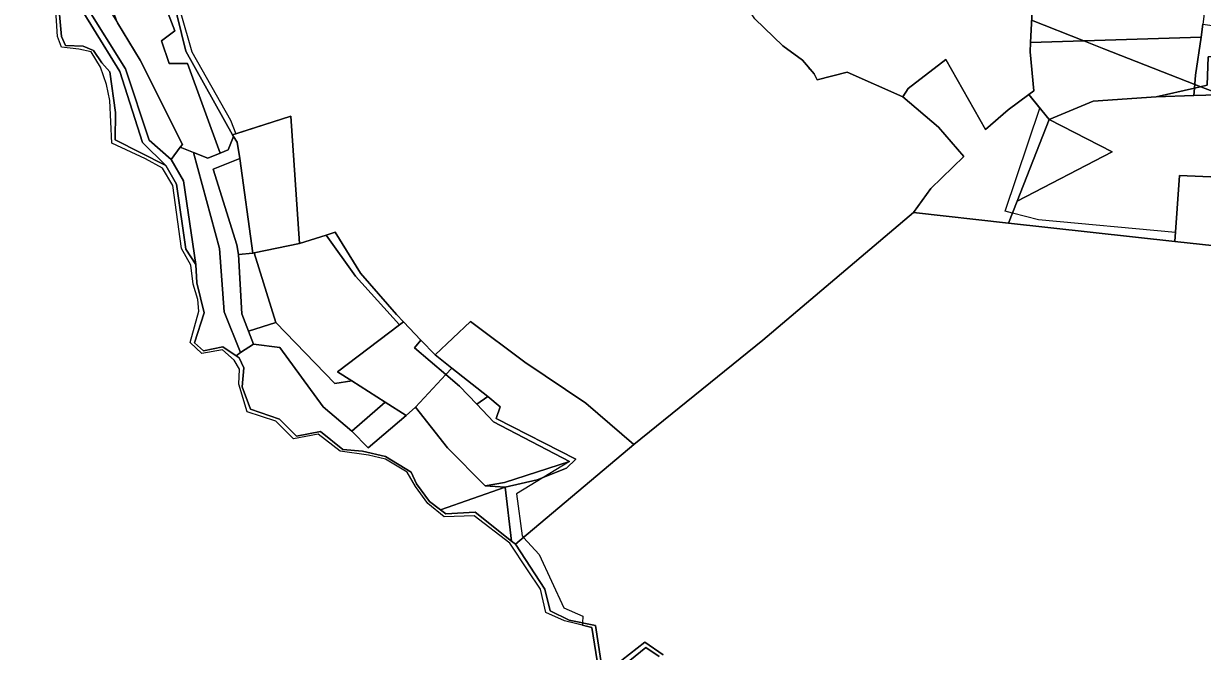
# Model space of a CAD drawing. Extents: x -477304 to -465429, y -1159113 to -1149210.
# Drawn here: x -475905 to -475284, y -1155760 to -1155429 of the extents above; entities that cross this region are included whole.
import ezdxf

# ---------------------------------------------------------------- set-up
doc = ezdxf.new("R2010")
doc.units = 0
for name, color, linetype in [('BPEJ_s', 7, 'Continuous'), ('orna_s', 7, 'Continuous'), ('ostatni_s', 7, 'Continuous'), ('PUPFL_s', 7, 'Continuous'), ('trav_porost_s', 7, 'Continuous'), ('voda_s', 7, 'Continuous')]:
    doc.layers.add(name, color=color, linetype=linetype)

msp = doc.modelspace()

# ---------------------------------------------------------------- linework, layer by layer
at = {"layer": 'BPEJ_s'}
for points in [[(-475206.15, -1155553.48), (-475298.74, -1155543.35), (-475298.4, -1155538.72), (-475370.5, -1155532), (-475384.18, -1155528.48), (-475388, -1155527.5), (-475369.73, -1155473.16), (-475375.63, -1155465.96), (-475386.46, -1155473.92), (-475398.39, -1155484.42), (-475419.32, -1155447.47), (-475439.21, -1155462.74), (-475441.88, -1155467.2), (-475471.28, -1155454.19), (-475487.02, -1155458.16), (-475488.68, -1155455.09), (-475490.83, -1155452.48), (-475491, -1155452.5), (-475492.2, -1155450.81), (-475494.71, -1155447.77), (-475505.2, -1155440.34), (-475519.93, -1155426.08), (-475550.41, -1155379.4), (-475546.76, -1155374.34)], [(-475834.24, -1155381.4), (-475816.5, -1155443.5), (-475796, -1155479.5), (-475793.24, -1155486.59), (-475764.37, -1155477.27), (-475759.68, -1155544.55), (-475745.67, -1155540.04), (-475730.2, -1155561.62), (-475707.03, -1155587.27), (-475705, -1155585.73), (-475695.74, -1155595.35), (-475699.17, -1155599.53), (-475682.61, -1155613.55), (-475675.45, -1155619.61), (-475666.39, -1155629.23), (-475657.5, -1155638.45), (-475617.47, -1155659.36), (-475645.5, -1155676.5), (-475642.5, -1155698.5), (-475641.68, -1155699.41), (-475633.5, -1155708.5), (-475620.5, -1155736.5), (-475610.5, -1155741), (-475610.59, -1155744.51), (-475610.61, -1155745.66), (-475610.61, -1155745.66), (-475620.06, -1155743.36), (-475629.9, -1155739.02), (-475632.83, -1155726.76), (-475639.56, -1155716.53), (-475649.02, -1155702.39), (-475667.73, -1155687.96), (-475683.45, -1155688.58), (-475692.1, -1155681.45), (-475698.67, -1155672.63), (-475703.03, -1155664.97), (-475714.37, -1155658.09), (-475723.39, -1155656.11), (-475738.29, -1155653.97), (-475749.83, -1155644.96), (-475762.96, -1155647.38), (-475772.16, -1155638.16), (-475787.32, -1155633.13), (-475791.71, -1155618.54), (-475791.3, -1155610.63), (-475794.07, -1155605.97), (-475800.34, -1155600.49), (-475811.14, -1155602.41), (-475817.23, -1155596.67), (-475812.82, -1155580.18), (-475813.35, -1155574.05)], [(-475834.24, -1155381.4), (-475816.5, -1155443.5), (-475796, -1155479.5), (-475793.24, -1155486.59), (-475764.37, -1155477.27), (-475759.68, -1155544.55), (-475745.67, -1155540.04), (-475730.2, -1155561.62), (-475707.03, -1155587.27), (-475705, -1155585.73), (-475695.74, -1155595.35), (-475699.17, -1155599.53), (-475682.61, -1155613.55), (-475675.45, -1155619.61), (-475666.39, -1155629.23), (-475657.5, -1155638.45), (-475617.47, -1155659.36), (-475645.5, -1155676.5), (-475642.5, -1155698.5), (-475641.68, -1155699.41), (-475633.5, -1155708.5), (-475620.5, -1155736.5), (-475610.5, -1155741), (-475610.59, -1155744.51), (-475610.61, -1155745.66), (-475610.61, -1155745.66), (-475605.66, -1155746.87), (-475602.96, -1155764.53)], [(-475813.35, -1155574.05), (-475815.71, -1155565.92), (-475817.04, -1155555.83), (-475821.89, -1155547.1), (-475826.35, -1155513.92), (-475831.91, -1155504.75), (-475840.77, -1155499.91), (-475858.49, -1155491.57), (-475859.54, -1155469.06), (-475861.33, -1155460.56), (-475864.62, -1155451.47), (-475869.42, -1155443.34), (-475875.95, -1155442.07), (-475885.1, -1155441.02), (-475887.13, -1155435.41), (-475888.7, -1155410.42)], [(-475206.15, -1155553.48), (-475298.74, -1155543.35), (-475298.4, -1155538.72), (-475370.5, -1155532), (-475384.18, -1155528.48), (-475388, -1155527.5), (-475369.73, -1155473.16), (-475375.63, -1155465.96), (-475386.46, -1155473.92), (-475398.39, -1155484.42), (-475419.32, -1155447.47), (-475439.21, -1155462.74), (-475441.88, -1155467.2), (-475471.28, -1155454.19), (-475487.02, -1155458.16), (-475488.68, -1155455.09), (-475490.83, -1155452.48), (-475491, -1155452.5), (-475492.2, -1155450.81), (-475494.71, -1155447.77), (-475505.2, -1155440.34), (-475519.93, -1155426.08)], [(-475374.1, -1155426.78), (-475346.57, -1155437.61), (-475336.02, -1155441.76), (-475288.14, -1155460.61), (-475286.77, -1155461.14), (-475285.04, -1155461.82), (-475279.05, -1155464.18)], [(-475279.05, -1155464.18), (-475285.04, -1155461.82), (-475286.77, -1155461.14), (-475288.14, -1155460.61), (-475336.02, -1155441.76), (-475346.57, -1155437.61), (-475374.1, -1155426.78)], [(-475591.37, -1155768.91), (-475577.33, -1155757.46), (-475570.31, -1155762.13)]]:
    msp.add_lwpolyline(points, dxfattribs=at)
at = {"layer": 'orna_s'}
for points in [[(-475827.29, -1155500.24), (-475838.95, -1155489.91), (-475851.36, -1155452.4), (-475893.11, -1155385.39), (-475883.75, -1155383.08), (-475855.53, -1155428.2), (-475843.63, -1155447.79), (-475821.39, -1155492.25), (-475822.52, -1155493.72)], [(-475732.11, -1155616.94), (-475741.19, -1155618.28), (-475772.18, -1155586.07), (-475783.56, -1155549.43), (-475759.68, -1155544.55), (-475745.67, -1155540.04), (-475730.2, -1155561.62), (-475707.03, -1155587.27), (-475739.72, -1155612.07)], [(-475741.19, -1155618.28), (-475732.11, -1155616.94), (-475714.64, -1155628.13), (-475732.2, -1155643.46), (-475747.3, -1155630.5), (-475770.06, -1155599.37), (-475784.02, -1155597.61), (-475786.63, -1155590.65), (-475772.18, -1155586.07)]]:
    msp.add_lwpolyline(points, close=True, dxfattribs=at)
at = {"layer": 'ostatni_s'}
for points in [[(-475838.95, -1155489.91), (-475827.29, -1155500.24), (-475820.9, -1155511.35), (-475814.36, -1155555.49), (-475819.54, -1155547.48), (-475824.51, -1155513.1), (-475830.05, -1155503.26), (-475842.43, -1155491.23), (-475854.32, -1155453.86), (-475895.95, -1155386.09), (-475893.11, -1155385.39), (-475851.36, -1155452.4)], [(-475243.74, -1155445.45), (-475241.9, -1155446.72), (-475242.88, -1155462.85), (-475222.92, -1155464.06), (-475222.67, -1155459.93), (-475218.65, -1155462.69), (-475219.24, -1155464.59), (-475288.6, -1155466.52), (-475288.29, -1155462.55), (-475281.71, -1155461.08), (-475281.19, -1155446.12)], [(-475288.6, -1155466.52), (-475308.58, -1155467.07), (-475288.29, -1155462.55)], [(-475801.84, -1155547.16), (-475815.55, -1155496.52), (-475808.03, -1155499.55), (-475801.51, -1155496.76), (-475797.32, -1155495), (-475794.45, -1155488.14), (-475792.48, -1155491.09), (-475791.1, -1155499.62), (-475805.11, -1155505.3), (-475792.75, -1155545.25), (-475791.87, -1155550.35), (-475790.03, -1155581.57), (-475786.63, -1155590.65), (-475784.02, -1155597.61), (-475790.77, -1155602.01), (-475799.37, -1155580.43)], [(-475707.03, -1155587.27), (-475730.2, -1155561.62), (-475745.67, -1155540.04), (-475740.95, -1155538.57), (-475727.56, -1155560.09), (-475708.64, -1155581.94), (-475705, -1155585.73)], [(-475699.17, -1155599.53), (-475695.74, -1155595.35), (-475688.18, -1155603.16), (-475679.44, -1155610.14), (-475682.61, -1155613.55)], [(-475614.16, -1155658.16), (-475619.15, -1155662.87), (-475634.62, -1155669.09), (-475651.38, -1155673), (-475661.94, -1155672.28), (-475651.77, -1155670.45), (-475617.47, -1155659.36), (-475657.5, -1155638.45), (-475666.39, -1155629.23), (-475660.58, -1155625.21), (-475653.94, -1155630.52), (-475656.1, -1155636.65)], [(-475682.68, -1155686.97), (-475685.51, -1155684.81), (-475651.38, -1155673), (-475648.09, -1155701.33), (-475667.11, -1155686.12)]]:
    msp.add_lwpolyline(points, close=True, dxfattribs=at)
at = {"layer": 'PUPFL_s'}
for points in [[(-475794.45, -1155488.14), (-475797.32, -1155495), (-475801.51, -1155496.76), (-475818.64, -1155449.58), (-475828.44, -1155449.63), (-475832.34, -1155437.66), (-475825.43, -1155432.28), (-475837.25, -1155401.01), (-475838.18, -1155387.12), (-475833.4, -1155386.23), (-475819.6, -1155443.05), (-475795, -1155487.16)], [(-475427.22, -1155515.52), (-475409.86, -1155498.68), (-475423.2, -1155483.22), (-475441.88, -1155467.2), (-475439.21, -1155462.74), (-475419.32, -1155447.47), (-475398.39, -1155484.42), (-475386.46, -1155473.92), (-475375.63, -1155465.96), (-475364.86, -1155479.09), (-475381.73, -1155522.23), (-475386.25, -1155533.78), (-475436.28, -1155528.1)], [(-475308.58, -1155467.07), (-475288.6, -1155466.52), (-475219.24, -1155464.59), (-475218.15, -1155481.12), (-475210.31, -1155508.29), (-475209.93, -1155512.39), (-475296.18, -1155508.68), (-475298.74, -1155543.35), (-475386.25, -1155533.78), (-475381.73, -1155522.23), (-475331.64, -1155496.15), (-475364.86, -1155479.09), (-475341.61, -1155469.39)], [(-475364.86, -1155479.09), (-475331.64, -1155496.15), (-475381.73, -1155522.23)], [(-475583.57, -1155650.4), (-475645.98, -1155703.04), (-475648.09, -1155701.33), (-475651.38, -1155673), (-475634.62, -1155669.09), (-475619.15, -1155662.87), (-475614.16, -1155658.16), (-475656.1, -1155636.65), (-475653.94, -1155630.52), (-475660.58, -1155625.21), (-475679.44, -1155610.14), (-475688.18, -1155603.16), (-475669.65, -1155585.59), (-475641.09, -1155606.95), (-475608.99, -1155628.61)], [(-475675.45, -1155619.61), (-475682.61, -1155613.55), (-475679.44, -1155610.14), (-475660.58, -1155625.21), (-475666.39, -1155629.23)]]:
    msp.add_lwpolyline(points, close=True, dxfattribs=at)
for points in [[(-475519.93, -1155426.08), (-475505.2, -1155440.34), (-475494.71, -1155447.77), (-475488.68, -1155455.09), (-475487.02, -1155458.16), (-475471.28, -1155454.19), (-475441.88, -1155467.2), (-475423.2, -1155483.22), (-475409.86, -1155498.68), (-475427.22, -1155515.52), (-475436.28, -1155528.1), (-475515.72, -1155595.45), (-475583.57, -1155650.4), (-475608.99, -1155628.61), (-475641.09, -1155606.95), (-475669.65, -1155585.59), (-475688.18, -1155603.16), (-475695.74, -1155595.35), (-475705, -1155585.73), (-475708.64, -1155581.94), (-475727.56, -1155560.09), (-475740.95, -1155538.57), (-475745.67, -1155540.04), (-475759.68, -1155544.55), (-475764.37, -1155477.27), (-475795, -1155487.16), (-475819.6, -1155443.05), (-475833.4, -1155386.23)], [(-475601.09, -1155764.32), (-475603.89, -1155745.9), (-475617.65, -1155743.05), (-475627.64, -1155738.08), (-475630.54, -1155726.73), (-475645.98, -1155703.04), (-475583.57, -1155650.4), (-475515.72, -1155595.45), (-475436.28, -1155528.1), (-475386.25, -1155533.78), (-475298.74, -1155543.35), (-475206.15, -1155553.48)], [(-475568.1, -1155761.28), (-475577.83, -1155754.58), (-475589.86, -1155764.2)]]:
    msp.add_lwpolyline(points, dxfattribs=at)
at = {"layer": 'trav_porost_s'}
for points in [[(-475373.51, -1155414.97), (-475376.62, -1155385.99), (-475395.11, -1155337.73), (-475393.84, -1155331.14), (-475265.12, -1155333.72), (-475271.08, -1155344.74), (-475281.66, -1155410.51), (-475283.93, -1155428.83), (-475284.78, -1155435.65), (-475374.68, -1155438.5)], [(-475832.34, -1155437.66), (-475828.44, -1155449.63), (-475818.64, -1155449.58), (-475801.51, -1155496.76), (-475808.03, -1155499.55), (-475815.55, -1155496.52), (-475822.52, -1155493.72), (-475821.39, -1155492.25), (-475843.63, -1155447.79), (-475855.53, -1155428.2), (-475869.8, -1155388.82), (-475844.42, -1155383.07), (-475834.05, -1155383.59), (-475833.4, -1155386.23), (-475838.18, -1155387.12), (-475837.25, -1155401.01), (-475825.43, -1155432.28)], [(-475842.43, -1155491.23), (-475830.05, -1155503.26), (-475856.77, -1155489.86), (-475856.64, -1155475.36), (-475859.59, -1155453.91), (-475863.81, -1155449.18), (-475868.3, -1155442.73), (-475873.63, -1155440.41), (-475883.05, -1155440.02), (-475885, -1155435.35), (-475887.5, -1155408.33), (-475903.13, -1155394.49), (-475905.05, -1155388.34), (-475895.95, -1155386.09), (-475854.32, -1155453.86)], [(-475283.93, -1155428.83), (-475211.35, -1155439.1), (-475218.65, -1155462.69), (-475222.67, -1155459.93), (-475221.71, -1155444.1), (-475241.67, -1155442.89), (-475241.9, -1155446.72), (-475243.74, -1155445.45), (-475281.19, -1155446.12), (-475281.71, -1155461.08), (-475288.29, -1155462.55), (-475287.76, -1155455.69), (-475284.78, -1155435.65)], [(-475341.61, -1155469.39), (-475364.86, -1155479.09), (-475375.63, -1155465.96), (-475372.86, -1155463.93), (-475374.92, -1155443.41), (-475374.68, -1155438.5), (-475284.78, -1155435.65), (-475287.76, -1155455.69), (-475288.29, -1155462.55), (-475308.58, -1155467.07)], [(-475794.45, -1155488.14), (-475795, -1155487.16), (-475764.37, -1155477.27), (-475759.68, -1155544.55), (-475783.56, -1155549.43), (-475784.22, -1155549.54), (-475791.1, -1155499.62), (-475792.48, -1155491.09)], [(-475799.37, -1155580.43), (-475790.77, -1155602.01), (-475793.14, -1155603.61), (-475800.05, -1155598.96), (-475810.3, -1155600.99), (-475815, -1155596.8), (-475809.95, -1155581.03), (-475813.76, -1155565.19), (-475814.36, -1155555.49), (-475820.9, -1155511.35), (-475827.29, -1155500.24), (-475822.52, -1155493.72), (-475815.55, -1155496.52), (-475801.84, -1155547.16)], [(-475791.1, -1155499.62), (-475784.22, -1155549.54), (-475791.87, -1155550.35), (-475792.75, -1155545.25), (-475805.11, -1155505.3)], [(-475209.93, -1155512.39), (-475207.81, -1155535.48), (-475206.15, -1155553.48), (-475298.74, -1155543.35), (-475296.18, -1155508.68)], [(-475786.63, -1155590.65), (-475790.03, -1155581.57), (-475791.87, -1155550.35), (-475784.22, -1155549.54), (-475783.56, -1155549.43), (-475772.18, -1155586.07)], [(-475682.61, -1155613.55), (-475698.54, -1155630.67), (-475703.61, -1155635.19), (-475714.64, -1155628.13), (-475732.11, -1155616.94), (-475739.72, -1155612.07), (-475707.03, -1155587.27), (-475705, -1155585.73), (-475695.74, -1155595.35), (-475699.17, -1155599.53)], [(-475685.51, -1155684.81), (-475691.17, -1155680.5), (-475698.05, -1155671.15), (-475700.84, -1155665.01), (-475714.35, -1155656.67), (-475726.6, -1155654.02), (-475736.93, -1155653.07), (-475748.59, -1155643.6), (-475761.27, -1155646.11), (-475770.2, -1155637.08), (-475785.49, -1155631.84), (-475789.83, -1155619.96), (-475789.11, -1155610.06), (-475791.45, -1155604.75), (-475793.14, -1155603.61), (-475790.77, -1155602.01), (-475784.02, -1155597.61), (-475770.06, -1155599.37), (-475747.3, -1155630.5), (-475732.2, -1155643.46), (-475723.57, -1155652.19), (-475703.61, -1155635.19), (-475698.54, -1155630.67), (-475681.73, -1155652.25), (-475661.94, -1155672.28), (-475651.38, -1155673)], [(-475698.54, -1155630.67), (-475682.61, -1155613.55), (-475675.45, -1155619.61), (-475666.39, -1155629.23), (-475657.5, -1155638.45), (-475617.47, -1155659.36), (-475651.77, -1155670.45), (-475661.94, -1155672.28), (-475681.73, -1155652.25)], [(-475732.2, -1155643.46), (-475714.64, -1155628.13), (-475703.61, -1155635.19), (-475723.57, -1155652.19)]]:
    msp.add_lwpolyline(points, close=True, dxfattribs=at)
msp.add_lwpolyline([(-475373.51, -1155414.97), (-475374.68, -1155438.5), (-475374.92, -1155443.41), (-475372.86, -1155463.93), (-475375.63, -1155465.96), (-475386.46, -1155473.92), (-475398.39, -1155484.42), (-475419.32, -1155447.47), (-475439.21, -1155462.74), (-475441.88, -1155467.2), (-475471.28, -1155454.19), (-475487.02, -1155458.16), (-475488.68, -1155455.09), (-475494.71, -1155447.77), (-475505.2, -1155440.34), (-475519.93, -1155426.08)], dxfattribs=at)
at = {"layer": 'voda_s'}
for points in [[(-475602.96, -1155764.53), (-475605.66, -1155746.87), (-475620.06, -1155743.36), (-475629.9, -1155739.02), (-475632.83, -1155726.76), (-475639.56, -1155716.53), (-475649.02, -1155702.39), (-475667.73, -1155687.96), (-475683.45, -1155688.58), (-475692.1, -1155681.45), (-475698.67, -1155672.63), (-475703.03, -1155664.97), (-475714.37, -1155658.09), (-475723.39, -1155656.11), (-475738.29, -1155653.97), (-475749.83, -1155644.96), (-475762.96, -1155647.38), (-475772.16, -1155638.16), (-475787.32, -1155633.13), (-475791.71, -1155618.54), (-475791.3, -1155610.63), (-475794.07, -1155605.97), (-475800.34, -1155600.49), (-475811.14, -1155602.41), (-475817.23, -1155596.67), (-475812.82, -1155580.18), (-475813.35, -1155574.05), (-475815.71, -1155565.92), (-475817.04, -1155555.83), (-475821.89, -1155547.1), (-475826.35, -1155513.92), (-475831.91, -1155504.75), (-475840.77, -1155499.91), (-475858.49, -1155491.57), (-475859.54, -1155469.06), (-475861.33, -1155460.56), (-475864.62, -1155451.47), (-475869.42, -1155443.34), (-475875.95, -1155442.07), (-475885.1, -1155441.02), (-475887.13, -1155435.41), (-475888.7, -1155410.42)], [(-475887.5, -1155408.33), (-475885, -1155435.35), (-475883.05, -1155440.02), (-475873.63, -1155440.41), (-475868.3, -1155442.73), (-475863.81, -1155449.18), (-475859.59, -1155453.91), (-475856.64, -1155475.36), (-475856.77, -1155489.86), (-475830.05, -1155503.26), (-475824.51, -1155513.1), (-475819.54, -1155547.48), (-475814.36, -1155555.49), (-475813.76, -1155565.19), (-475809.95, -1155581.03), (-475815, -1155596.8), (-475810.3, -1155600.99)], [(-475810.3, -1155600.99), (-475800.05, -1155598.96), (-475793.14, -1155603.61), (-475791.45, -1155604.75), (-475789.11, -1155610.06), (-475789.83, -1155619.96), (-475785.49, -1155631.84), (-475770.2, -1155637.08), (-475761.27, -1155646.11), (-475748.59, -1155643.6), (-475736.93, -1155653.07), (-475726.6, -1155654.02), (-475714.35, -1155656.67), (-475700.84, -1155665.01), (-475698.05, -1155671.15), (-475691.17, -1155680.5), (-475685.51, -1155684.81), (-475682.68, -1155686.97), (-475667.11, -1155686.12), (-475648.09, -1155701.33), (-475645.98, -1155703.04), (-475630.54, -1155726.73), (-475627.64, -1155738.08), (-475617.65, -1155743.05), (-475603.89, -1155745.9), (-475601.09, -1155764.32)], [(-475589.86, -1155764.2), (-475577.83, -1155754.58), (-475568.1, -1155761.28)], [(-475570.31, -1155762.13), (-475577.33, -1155757.46), (-475591.37, -1155768.91)]]:
    msp.add_lwpolyline(points, dxfattribs=at)

doc.saveas('drawing.dxf')
